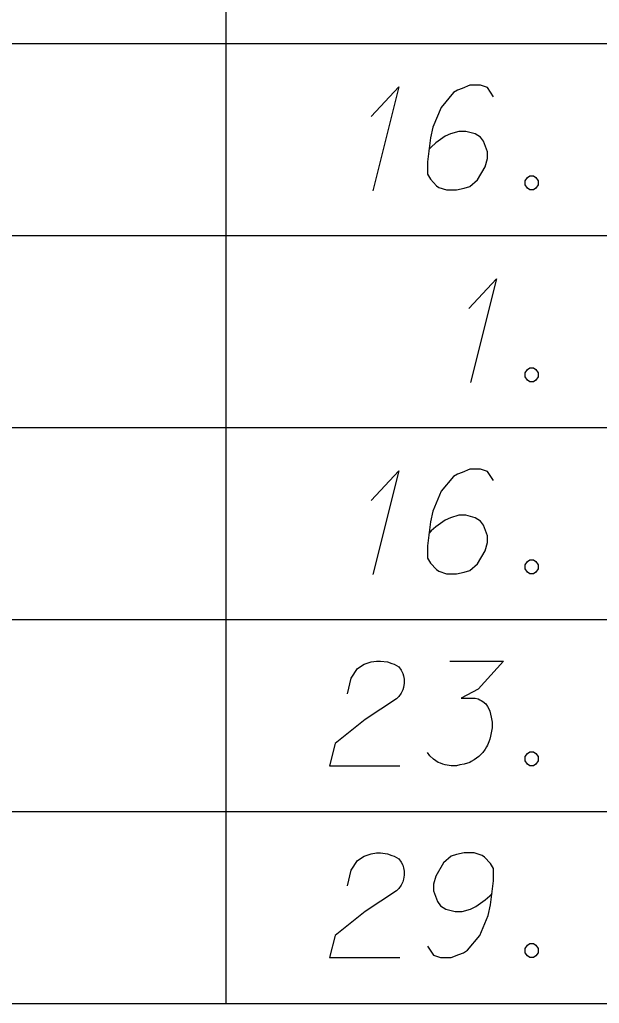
# Model space of a CAD drawing. Extents: x 2074207 to 2076812, y 516372 to 523312.
# Drawn here: x 2076372.75 to 2076399.32, y 517981.68 to 518026.78 of the extents above; entities that cross this region are included whole.
import ezdxf

# ---------------------------------------------------------------- set-up
doc = ezdxf.new("R2010")
doc.units = 0
for name, color, linetype in [('Prop DirtTable_ Soil Test Results - Outline (Major)', 7, 'Continuous'), ('Prop DirtTable_ Soil Test Results - Outline (Minor)', 7, 'Continuous'), ('Prop DirtTable_ Soil Test Results - Tx (Sample Data)', 7, 'Continuous')]:
    doc.layers.add(name, color=color, linetype=linetype)

msp = doc.modelspace()

# ---------------------------------------------------------------- linework, layer by layer
at = {"layer": 'Prop DirtTable_ Soil Test Results - Outline (Major)'}
msp.add_line((2076260.609, 517981.68), (2076811.903, 517981.68), dxfattribs=at)
at = {"layer": 'Prop DirtTable_ Soil Test Results - Outline (Minor)'}
for p, q in [((2076382.2, 518034.48), (2076382.2, 518025.68)), ((2076260.609, 518025.68), (2076811.903, 518025.68)), ((2076260.609, 518025.68), (2076811.903, 518025.68)), ((2076382.2, 518025.68), (2076382.2, 518016.88)), ((2076260.609, 518016.88), (2076811.903, 518016.88)), ((2076260.609, 518016.88), (2076811.903, 518016.88)), ((2076382.2, 518016.88), (2076382.2, 518008.08)), ((2076260.609, 518008.08), (2076811.903, 518008.08)), ((2076260.609, 518008.08), (2076811.903, 518008.08)), ((2076382.2, 518008.08), (2076382.2, 517999.28)), ((2076260.609, 517999.28), (2076811.903, 517999.28)), ((2076260.609, 517999.28), (2076811.903, 517999.28)), ((2076382.2, 517999.28), (2076382.2, 517990.48)), ((2076260.609, 517990.48), (2076811.903, 517990.48)), ((2076260.609, 517990.48), (2076811.903, 517990.48)), ((2076382.2, 517990.48), (2076382.2, 517981.68)), ((2076260.609, 517981.68), (2076811.903, 517981.68))]:
    msp.add_line(p, q, dxfattribs=at)
at = {"layer": 'Prop DirtTable_ Soil Test Results - Tx (Sample Data)'}
for points in [[(2076388.86, 518022.339), (2076390.13, 518023.7), (2076388.931, 518018.937)], [(2076394.469, 518023.246), (2076394.187, 518023.662), (2076393.87, 518023.775), (2076393.376, 518023.775), (2076393.023, 518023.624), (2076392.811, 518023.548), (2076392.635, 518023.435), (2076392.071, 518022.755), (2076391.683, 518021.848), (2076391.577, 518021.356), (2076391.436, 518020.26), (2076391.436, 518019.693), (2076391.577, 518019.466), (2076391.859, 518019.164), (2076391.965, 518019.089), (2076392.318, 518018.975), (2076392.776, 518018.975), (2076393.129, 518019.051), (2076393.376, 518019.126), (2076393.729, 518019.429), (2076394.081, 518020.033), (2076394.187, 518020.411), (2076394.187, 518020.714), (2076394.011, 518021.205), (2076393.87, 518021.394), (2076393.623, 518021.545), (2076393.199, 518021.659), (2076392.882, 518021.659), (2076392.494, 518021.545), (2076392.247, 518021.432), (2076391.824, 518021.129), (2076391.612, 518020.941), (2076391.506, 518020.827)], [(2076396.127, 518019.618), (2076396.304, 518019.618), (2076396.409, 518019.542), (2076396.515, 518019.391), (2076396.515, 518019.202), (2076396.409, 518019.051), (2076396.304, 518018.975), (2076396.127, 518018.975), (2076396.021, 518019.051), (2076395.916, 518019.202), (2076395.916, 518019.391), (2076396.021, 518019.542), (2076396.127, 518019.618)], [(2076393.34, 518013.539), (2076394.61, 518014.9), (2076393.411, 518010.137)], [(2076396.127, 518010.818), (2076396.304, 518010.818), (2076396.409, 518010.742), (2076396.515, 518010.591), (2076396.515, 518010.402), (2076396.409, 518010.251), (2076396.304, 518010.175), (2076396.127, 518010.175), (2076396.021, 518010.251), (2076395.916, 518010.402), (2076395.916, 518010.591), (2076396.021, 518010.742), (2076396.127, 518010.818)], [(2076388.86, 518004.739), (2076390.13, 518006.1), (2076388.931, 518001.337)], [(2076394.469, 518005.646), (2076394.187, 518006.062), (2076393.87, 518006.175), (2076393.376, 518006.175), (2076393.023, 518006.024), (2076392.811, 518005.948), (2076392.635, 518005.835), (2076392.071, 518005.155), (2076391.683, 518004.248), (2076391.577, 518003.756), (2076391.436, 518002.66), (2076391.436, 518002.093), (2076391.577, 518001.866), (2076391.859, 518001.564), (2076391.965, 518001.489), (2076392.318, 518001.375), (2076392.776, 518001.375), (2076393.129, 518001.451), (2076393.376, 518001.526), (2076393.729, 518001.829), (2076394.081, 518002.433), (2076394.187, 518002.811), (2076394.187, 518003.114), (2076394.011, 518003.605), (2076393.87, 518003.794), (2076393.623, 518003.945), (2076393.199, 518004.059), (2076392.882, 518004.059), (2076392.494, 518003.945), (2076392.247, 518003.832), (2076391.824, 518003.529), (2076391.612, 518003.341), (2076391.506, 518003.227)], [(2076396.127, 518002.018), (2076396.304, 518002.018), (2076396.409, 518001.942), (2076396.515, 518001.791), (2076396.515, 518001.602), (2076396.409, 518001.451), (2076396.304, 518001.375), (2076396.127, 518001.375), (2076396.021, 518001.451), (2076395.916, 518001.602), (2076395.916, 518001.791), (2076396.021, 518001.942), (2076396.127, 518002.018)], [(2076387.767, 517995.863), (2076387.943, 517996.581), (2076388.226, 517997.035), (2076388.543, 517997.224), (2076388.86, 517997.337), (2076389.107, 517997.375), (2076389.284, 517997.375), (2076389.601, 517997.337), (2076389.813, 517997.262), (2076389.919, 517997.224), (2076390.13, 517997.111), (2076390.236, 517996.959), (2076390.307, 517996.808), (2076390.342, 517996.695), (2076390.377, 517996.544), (2076390.377, 517996.355), (2076390.342, 517996.166), (2076390.307, 517996.052), (2076390.236, 517995.901), (2076390.13, 517995.75), (2076390.025, 517995.637), (2076388.578, 517994.692), (2076387.203, 517993.596), (2076386.956, 517992.575), (2076390.166, 517992.575)], [(2076392.459, 517997.375), (2076394.928, 517997.375), (2076393.764, 517996.09), (2076392.988, 517995.674), (2076393.623, 517995.674), (2076393.764, 517995.637), (2076393.834, 517995.599), (2076393.905, 517995.561), (2076393.975, 517995.523), (2076394.117, 517995.41), (2076394.187, 517995.296), (2076394.258, 517995.183), (2076394.293, 517995.07), (2076394.363, 517994.805), (2076394.399, 517994.578), (2076394.399, 517994.465), (2076394.399, 517994.314), (2076394.363, 517994.087), (2076394.328, 517993.936), (2076394.293, 517993.785), (2076394.258, 517993.671), (2076394.222, 517993.596), (2076394.187, 517993.52), (2076394.152, 517993.444), (2076394.081, 517993.331), (2076393.975, 517993.18), (2076393.87, 517993.066), (2076393.799, 517992.991), (2076393.693, 517992.915), (2076393.587, 517992.84), (2076393.446, 517992.764), (2076393.376, 517992.726), (2076393.129, 517992.651), (2076392.917, 517992.613), (2076392.776, 517992.575), (2076392.529, 517992.575), (2076392.247, 517992.613), (2076392.141, 517992.651), (2076392.035, 517992.689), (2076391.929, 517992.726), (2076391.824, 517992.802), (2076391.718, 517992.878), (2076391.541, 517993.029), (2076391.436, 517993.18)], [(2076396.127, 517993.218), (2076396.304, 517993.218), (2076396.409, 517993.142), (2076396.515, 517992.991), (2076396.515, 517992.802), (2076396.409, 517992.651), (2076396.304, 517992.575), (2076396.127, 517992.575), (2076396.021, 517992.651), (2076395.916, 517992.802), (2076395.916, 517992.991), (2076396.021, 517993.142), (2076396.127, 517993.218)], [(2076387.767, 517987.063), (2076387.943, 517987.781), (2076388.226, 517988.235), (2076388.543, 517988.424), (2076388.86, 517988.537), (2076389.107, 517988.575), (2076389.284, 517988.575), (2076389.601, 517988.537), (2076389.813, 517988.462), (2076389.919, 517988.424), (2076390.13, 517988.311), (2076390.236, 517988.159), (2076390.307, 517988.008), (2076390.342, 517987.895), (2076390.377, 517987.744), (2076390.377, 517987.555), (2076390.342, 517987.366), (2076390.307, 517987.252), (2076390.236, 517987.101), (2076390.13, 517986.95), (2076390.025, 517986.837), (2076388.578, 517985.892), (2076387.203, 517984.796), (2076386.956, 517983.775), (2076390.166, 517983.775)], [(2076391.436, 517984.304), (2076391.718, 517983.889), (2076392.035, 517983.775), (2076392.529, 517983.775), (2076392.882, 517983.926), (2076393.094, 517984.002), (2076393.27, 517984.115), (2076393.834, 517984.796), (2076394.222, 517985.703), (2076394.328, 517986.194), (2076394.469, 517987.29), (2076394.469, 517987.857), (2076394.328, 517988.084), (2076394.046, 517988.386), (2076393.94, 517988.462), (2076393.587, 517988.575), (2076393.129, 517988.575), (2076392.776, 517988.5), (2076392.529, 517988.424), (2076392.176, 517988.122), (2076391.824, 517987.517), (2076391.718, 517987.139), (2076391.718, 517986.837), (2076391.894, 517986.345), (2076392.035, 517986.156), (2076392.282, 517986.005), (2076392.706, 517985.892), (2076393.023, 517985.892), (2076393.411, 517986.005), (2076393.658, 517986.118), (2076394.081, 517986.421), (2076394.293, 517986.61), (2076394.399, 517986.723)], [(2076396.127, 517984.418), (2076396.304, 517984.418), (2076396.409, 517984.342), (2076396.515, 517984.191), (2076396.515, 517984.002), (2076396.409, 517983.851), (2076396.304, 517983.775), (2076396.127, 517983.775), (2076396.021, 517983.851), (2076395.916, 517984.002), (2076395.916, 517984.191), (2076396.021, 517984.342), (2076396.127, 517984.418)]]:
    msp.add_lwpolyline(points, dxfattribs=at)

doc.saveas('drawing.dxf')
